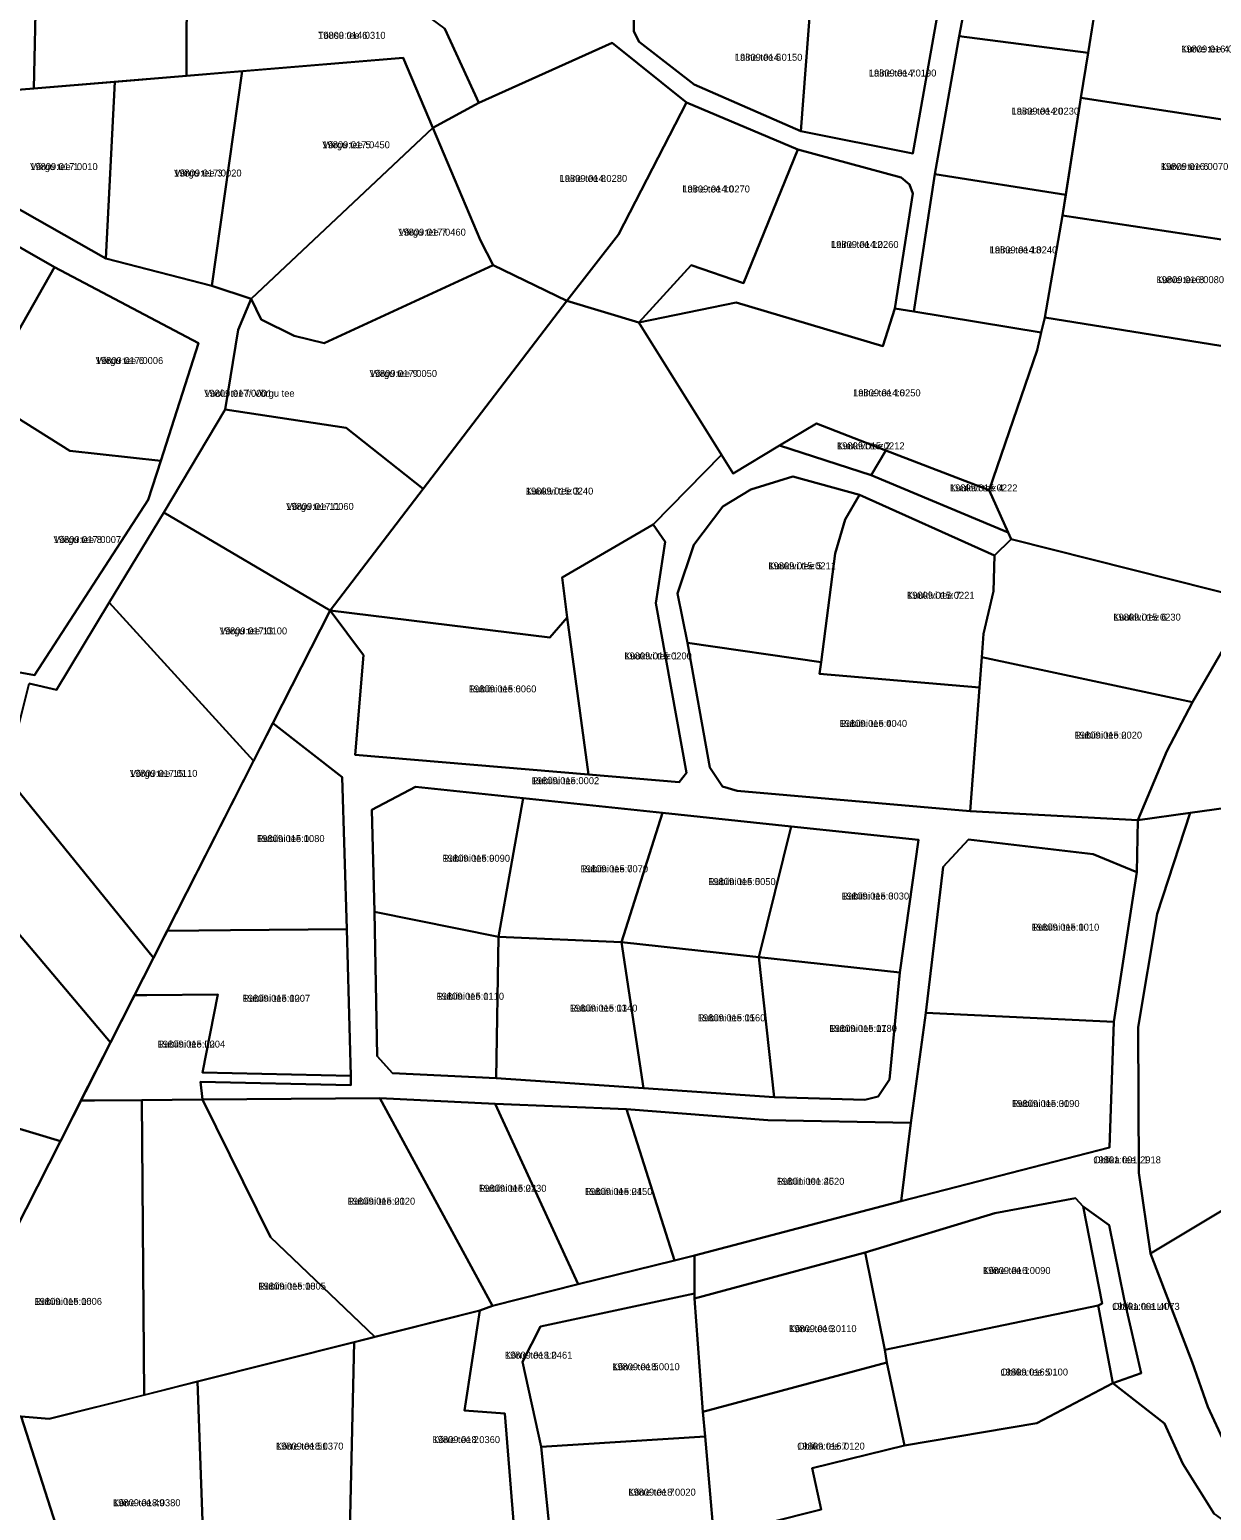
# Model space of a CAD drawing. Extents: x 516875 to 535633, y 6574491 to 6593094.
# Drawn here: x 520800.1 to 521053.8, y 6589160.7 to 6589478.8 of the extents above; entities that cross this region are included whole.
import ezdxf

# ---------------------------------------------------------------- set-up
doc = ezdxf.new("R2010")
doc.units = 0
for name, color, linetype in [('L_AADRESS', 7, 'Continuous'), ('PIIR', 7, 'Continuous'), ('TUNNUS', 7, 'Continuous')]:
    doc.layers.add(name, color=color, linetype=linetype)

msp = doc.modelspace()

# ---------------------------------------------------------------- linework, layer by layer
at = {"layer": 'PIIR'}
for points in [[(520962.37, 6589533.41), (520931.72, 6589536.14), (520930.53, 6589510.85), (520929.88, 6589487.19), (520929.82, 6589478.42), (520931, 6589476.2), (520942.75, 6589466.98), (520965.67, 6589457), (520989.72, 6589452.16), (520994.9, 6589481.23), (520994.11, 6589481.35), (520997.39, 6589502.6), (520999.23, 6589513.04)], [(521031.94, 6589502.63), (521027.42, 6589473.82), (520999.69, 6589477.37), (521005.27, 6589506.86)], [(520862.05, 6589495.06), (520864.62, 6589495.97), (520868.52, 6589494.38), (520889.23, 6589478.98), (520896.52, 6589463.07), (520886.68, 6589457.68), (520880.33, 6589472.72), (520833.77, 6589468.88), (520833.84, 6589492.19)], [(520807.69, 6589489.43), (520833.84, 6589492.19), (520833.77, 6589468.88), (520800.97, 6589466.17), (520801.46, 6589488.83)], [(520795.57, 6589488.3), (520801.46, 6589488.83), (520800.97, 6589466.17), (520761.22, 6589462.89), (520752.27, 6589473.99), (520752.16, 6589483.84)], [(521064.2, 6589458.29), (521025.84, 6589464.16), (521027.42, 6589473.82), (521029.89, 6589489.46), (521069.15, 6589483.31)], [(520961.68, 6589486.23), (520967.8, 6589485.23), (520965.67, 6589457), (520942.75, 6589466.98), (520931, 6589476.2), (520929.82, 6589478.42), (520929.88, 6589487.19)], [(520994.11, 6589481.35), (520994.9, 6589481.23), (520989.72, 6589452.16), (520965.67, 6589457), (520967.8, 6589485.23)], [(520896.52, 6589463.07), (520925.16, 6589475.93), (520941.11, 6589463.13), (520926.55, 6589434.8), (520915.46, 6589420.53), (520899.64, 6589428.18), (520896.87, 6589433.47), (520886.68, 6589457.68)], [(521027.42, 6589473.82), (521025.84, 6589464.16), (521022.56, 6589443.32), (520994.45, 6589447.72), (520999.69, 6589477.37)], [(520816.46, 6589429.62), (520818.4, 6589467.61), (520845.74, 6589469.86), (520839.2, 6589423.74)], [(520839.2, 6589423.74), (520845.74, 6589469.86), (520880.33, 6589472.72), (520886.68, 6589457.68), (520847.68, 6589420.99)], [(520816.46, 6589429.62), (520762.71, 6589460.11), (520761.22, 6589462.89), (520800.97, 6589466.17), (520818.4, 6589467.61)], [(521059.83, 6589433.13), (521021.9, 6589438.83), (521025.84, 6589464.16), (521064.2, 6589458.29)], [(520965.04, 6589453.01), (520953.35, 6589424.34), (520942.13, 6589428.23), (520930.88, 6589415.85), (520915.46, 6589420.53), (520926.55, 6589434.8), (520941.11, 6589463.13)], [(520856.87, 6589413), (520849.84, 6589416.54), (520847.68, 6589420.99), (520886.68, 6589457.68), (520896.87, 6589433.47), (520899.64, 6589428.18), (520863.36, 6589411.41)], [(520930.88, 6589415.85), (520942.13, 6589428.23), (520953.35, 6589424.34), (520965.04, 6589453.01), (520987.25, 6589447.03), (520989.05, 6589445.49), (520989.74, 6589443.58), (520985.88, 6589418.88), (520983.33, 6589410.79), (520951.77, 6589420.19)], [(520994.45, 6589447.72), (521022.56, 6589443.32), (521021.9, 6589438.83), (521018.08, 6589416.93), (521017.32, 6589413.73), (520989.94, 6589418.25)], [(520775.92, 6589408.63), (520764.13, 6589416.18), (520779.86, 6589442.36), (520805.41, 6589427.75), (520789.78, 6589400.21)], [(521066.11, 6589431.7), (521062.08, 6589409.84), (521018.08, 6589416.93), (521021.9, 6589438.83), (521059.83, 6589433.13)], [(520805.41, 6589427.75), (520836.36, 6589411.45), (520828.26, 6589386.17), (520808.75, 6589388.34), (520789.78, 6589400.21)], [(520868.06, 6589393.24), (520842.04, 6589397.18), (520844.88, 6589414.33), (520847.68, 6589420.99), (520849.84, 6589416.54), (520856.87, 6589413), (520863.36, 6589411.41), (520899.64, 6589428.18), (520915.46, 6589420.53), (520884.59, 6589380.17)], [(520884.59, 6589380.17), (520915.46, 6589420.53), (520930.88, 6589415.85), (520948.64, 6589387.47), (520933.98, 6589372.47), (520914.42, 6589361.1), (520915.49, 6589352.5), (520911.81, 6589348.21), (520864.61, 6589354.05)], [(520951.77, 6589420.19), (520983.33, 6589410.79), (520985.88, 6589418.88), (520989.94, 6589418.25), (521017.32, 6589413.73), (521016.41, 6589409.93), (521006.14, 6589379.83), (520983.97, 6589388.4), (520969.02, 6589394.18), (520961.08, 6589389.43), (520951.13, 6589383.48), (520948.64, 6589387.47), (520930.88, 6589415.85)], [(521018.08, 6589416.93), (521062.08, 6589409.84), (521087.58, 6589389.81), (521094.56, 6589398.11), (521117.74, 6589388.03), (521113.82, 6589379.18), (521104.67, 6589355.74), (521098.08, 6589336.96), (521092.08, 6589316.48), (521049.32, 6589310.55), (521038.06, 6589308.99), (521044.31, 6589323.78), (521049.81, 6589334.34), (521062.56, 6589356.31), (521010.88, 6589369.34), (521010.22, 6589370.8), (521006.14, 6589379.83), (521016.41, 6589409.93), (521017.32, 6589413.73)], [(520789.78, 6589400.21), (520808.75, 6589388.34), (520828.26, 6589386.17), (520825.57, 6589377.79), (520801.14, 6589340.16), (520782.21, 6589343.55)], [(520868.06, 6589393.24), (520884.59, 6589380.17), (520864.61, 6589354.05), (520828.93, 6589375.08), (520842.04, 6589397.18)], [(520961.08, 6589389.43), (520969.02, 6589394.18), (520983.97, 6589388.4), (520980.8, 6589383.09)], [(520939.53, 6589317.14), (520941.14, 6589319.15), (520934.56, 6589355.56), (520936.53, 6589368.76), (520933.98, 6589372.47), (520948.64, 6589387.47), (520951.13, 6589383.48), (520961.08, 6589389.43), (520980.8, 6589383.09), (521010.22, 6589370.8), (521010.88, 6589369.34), (521007.26, 6589365.81), (520978.26, 6589378.85), (520963.96, 6589382.77), (520954.95, 6589380.04), (520948.93, 6589376.39), (520942.68, 6589368.15), (520939.19, 6589357.64), (520941.35, 6589347.07), (520946.14, 6589320.32), (520948.89, 6589316.2), (520952.01, 6589315.31), (521002.06, 6589310.94), (521038.06, 6589308.99), (521037.81, 6589297.83), (521028.48, 6589301.65), (521001.67, 6589304.81), (520996.28, 6589298.97), (520992.53, 6589267.6), (520989.33, 6589243.99), (520958.57, 6589244.56), (520928.23, 6589246.91), (520900.06, 6589248.07), (520875.29, 6589249.23), (520837.24, 6589248.94), (520836.81, 6589252.78), (520869.09, 6589252.08), (520869.04, 6589254.08), (520868.21, 6589285.53), (520867.19, 6589318.25), (520852.3, 6589329.82), (520864.61, 6589354.05), (520871.76, 6589344.4), (520870.02, 6589323.03), (520920.1, 6589318.79)], [(520983.97, 6589388.4), (521006.14, 6589379.83), (521010.22, 6589370.8), (520980.8, 6589383.09)], [(520939.19, 6589357.64), (520942.68, 6589368.15), (520948.93, 6589376.39), (520954.95, 6589380.04), (520963.96, 6589382.77), (520978.26, 6589378.85), (520975.21, 6589373.55), (520973.07, 6589366.29), (520970.05, 6589342.9), (520941.35, 6589347.07)], [(520970.05, 6589342.9), (520973.07, 6589366.29), (520975.21, 6589373.55), (520978.26, 6589378.85), (521007.26, 6589365.81), (521007.07, 6589358.14), (521004.9, 6589348.99), (521004.53, 6589344), (521004.04, 6589337.48), (520969.73, 6589340.42)], [(520817.15, 6589355.73), (520828.93, 6589375.08), (520864.61, 6589354.05), (520852.3, 6589329.82), (520848.18, 6589321.71)], [(520915.49, 6589352.5), (520914.42, 6589361.1), (520933.98, 6589372.47), (520936.53, 6589368.76), (520934.56, 6589355.56), (520941.14, 6589319.15), (520939.53, 6589317.14), (520920.1, 6589318.79)], [(521004.9, 6589348.99), (521007.07, 6589358.14), (521007.26, 6589365.81), (521010.88, 6589369.34), (521062.56, 6589356.31), (521049.81, 6589334.34), (521004.53, 6589344)], [(520799.96, 6589338.35), (520805.88, 6589336.94), (520817.15, 6589355.73), (520848.18, 6589321.71), (520826.7, 6589279.44), (520795.03, 6589318.45)], [(520870.02, 6589323.03), (520871.76, 6589344.4), (520864.61, 6589354.05), (520911.81, 6589348.21), (520915.49, 6589352.5), (520920.1, 6589318.79)], [(520952.01, 6589315.31), (520948.89, 6589316.2), (520946.14, 6589320.32), (520941.35, 6589347.07), (520970.05, 6589342.9), (520969.73, 6589340.42), (521004.04, 6589337.48), (521002.06, 6589310.94)], [(521002.06, 6589310.94), (521004.04, 6589337.48), (521004.53, 6589344), (521049.81, 6589334.34), (521044.31, 6589323.78), (521038.06, 6589308.99)], [(520843.21, 6589285.32), (520829.63, 6589285.2), (520852.3, 6589329.82), (520867.19, 6589318.25), (520868.21, 6589285.53)], [(520782.96, 6589302), (520745.34, 6589290.01), (520730.57, 6589265.92), (520709.84, 6589273.14), (520713.07, 6589293.85), (520716.03, 6589312.62), (520751.49, 6589306.85), (520795.03, 6589318.45), (520826.7, 6589279.44), (520817.46, 6589261.25)], [(520874.16, 6589289.3), (520873.54, 6589311.21), (520882.91, 6589316.13), (520906.06, 6589313.68), (520900.76, 6589283.95)], [(520936.01, 6589310.53), (520906.06, 6589313.68), (520882.91, 6589316.13), (520873.54, 6589311.21), (520874.16, 6589289.3), (520874.71, 6589258.31), (520878.03, 6589254.63), (520900.27, 6589253.56), (520931.9, 6589251.38), (520959.98, 6589249.44), (520979.4, 6589248.9), (520982.26, 6589249.59), (520984.72, 6589253.25), (520986.93, 6589276.24), (520990.94, 6589304.73), (520963.59, 6589307.62)], [(521049.32, 6589310.55), (521092.08, 6589316.48), (521087.3, 6589297.79), (521082.86, 6589277.54), (521074.17, 6589235.91), (521040.75, 6589215.88), (521038.27, 6589233.25), (521038.14, 6589264.53), (521042.19, 6589288.85)], [(520900.76, 6589283.95), (520906.06, 6589313.68), (520936.01, 6589310.53), (520927.16, 6589282.75)], [(520927.16, 6589282.75), (520936.01, 6589310.53), (520963.59, 6589307.62), (520956.7, 6589279.53)], [(520990.94, 6589304.73), (520986.93, 6589276.24), (520956.7, 6589279.53), (520963.59, 6589307.62)], [(521028.48, 6589301.65), (521037.81, 6589297.83), (521032.92, 6589265.68), (520992.53, 6589267.6), (520996.28, 6589298.97), (521001.67, 6589304.81)], [(520771.7, 6589250.55), (520757.91, 6589249.41), (520730.57, 6589265.92), (520745.34, 6589290.01), (520782.96, 6589302), (520817.46, 6589261.25), (520806.69, 6589240.05)], [(520874.71, 6589258.31), (520874.16, 6589289.3), (520900.76, 6589283.95), (520900.27, 6589253.56), (520878.03, 6589254.63)], [(520829.63, 6589285.2), (520843.21, 6589285.32), (520868.21, 6589285.53), (520869.04, 6589254.08), (520837.2, 6589254.77), (520840.5, 6589271.52), (520825.26, 6589271.39), (520822.6, 6589271.37), (520826.7, 6589279.44)], [(520900.76, 6589283.95), (520927.16, 6589282.75), (520931.9, 6589251.38), (520900.27, 6589253.56)], [(520959.98, 6589249.44), (520931.9, 6589251.38), (520927.16, 6589282.75), (520956.7, 6589279.53)], [(520956.7, 6589279.53), (520986.93, 6589276.24), (520984.72, 6589253.25), (520982.26, 6589249.59), (520979.4, 6589248.9), (520959.98, 6589249.44)], [(520822.6, 6589271.37), (520825.26, 6589271.39), (520840.5, 6589271.52), (520837.2, 6589254.77), (520869.04, 6589254.08), (520869.09, 6589252.08), (520836.81, 6589252.78), (520837.24, 6589248.94), (520824.17, 6589248.84), (520814.05, 6589248.76), (520811.11, 6589248.74), (520817.46, 6589261.25)], [(521032.92, 6589265.68), (521031.99, 6589238.68), (520987.23, 6589227.12), (520989.33, 6589243.99), (520992.53, 6589267.6)], [(520766.6, 6589197.62), (520763.24, 6589242.83), (520771.7, 6589250.55), (520806.69, 6589240.05), (520782.1, 6589191.65)], [(520811.11, 6589248.74), (520814.05, 6589248.76), (520824.17, 6589248.84), (520824.66, 6589185.49), (520804.26, 6589180.35), (520798.28, 6589180.89), (520780.51, 6589182.48), (520777.58, 6589182.74), (520782.1, 6589191.65), (520806.69, 6589240.05)], [(520824.17, 6589248.84), (520837.24, 6589248.94), (520851.78, 6589219.37), (520874.24, 6589198), (520869.81, 6589196.87), (520836.13, 6589188.38), (520824.66, 6589185.49)], [(520874.24, 6589198), (520851.78, 6589219.37), (520837.24, 6589248.94), (520875.29, 6589249.23), (520899.5, 6589204.66), (520896.77, 6589203.66)], [(520900.06, 6589248.07), (520917.84, 6589209.28), (520899.5, 6589204.66), (520875.29, 6589249.23)], [(520928.23, 6589246.91), (520938.58, 6589214.39), (520917.84, 6589209.28), (520900.06, 6589248.07)], [(520938.58, 6589214.39), (520928.23, 6589246.91), (520958.57, 6589244.56), (520989.33, 6589243.99), (520987.23, 6589227.12), (520942.84, 6589215.49)], [(521040.75, 6589215.88), (521074.17, 6589235.91), (521087.03, 6589243.62), (521068.57, 6589162.41), (521062.76, 6589165.56), (521057.52, 6589173.82), (521056.7, 6589175.11), (521053.11, 6589182.95), (521049.7, 6589192.57)], [(521007.36, 6589224.57), (521024.7, 6589227.79), (521026.32, 6589225.97), (521030.41, 6589205.12), (521029.52, 6589204.73), (520983.71, 6589195.19), (520979.53, 6589216.1)], [(521031.88, 6589221.97), (521035.15, 6589206.12), (521038.76, 6589190.2), (521032.69, 6589188.01), (521029.52, 6589204.73), (521030.41, 6589205.12), (521026.32, 6589225.97)], [(520979.53, 6589216.1), (520983.71, 6589195.19), (520984.15, 6589192.47), (520944.66, 6589181.9), (520942.84, 6589206.2)], [(520905.95, 6589192.64), (520909.81, 6589200.24), (520942.85, 6589207.31), (520942.84, 6589206.2), (520944.66, 6589181.9), (520945.13, 6589176.57), (520909.92, 6589174.34)], [(520868.85, 6589156.27), (520869.81, 6589196.87), (520896.77, 6589203.66), (520893.44, 6589182.16), (520902.12, 6589181.49), (520904.56, 6589151.22), (520868.64, 6589147.27)], [(521032.69, 6589188.01), (521016.35, 6589179.45), (520987.96, 6589174.63), (520984.15, 6589192.47), (520983.71, 6589195.19), (521029.52, 6589204.73)], [(520849.26, 6589145.62), (520837.7, 6589144.4), (520836.13, 6589188.38), (520869.81, 6589196.87), (520868.85, 6589156.27), (520848.29, 6589154.49)], [(520987.96, 6589174.63), (520968.11, 6589169.8), (520970.02, 6589160.88), (520947.01, 6589155.08), (520945.13, 6589176.57), (520944.66, 6589181.9), (520984.15, 6589192.47)], [(520798.28, 6589180.89), (520804.26, 6589180.35), (520836.13, 6589188.38), (520837.7, 6589144.4), (520812, 6589137.9)], [(520947.01, 6589155.08), (520970.02, 6589160.88), (520968.11, 6589169.8), (520987.96, 6589174.63), (521016.35, 6589179.45), (521032.69, 6589188.01), (521043.78, 6589179.35), (521047.74, 6589170.69), (521054.48, 6589159.96), (521057.05, 6589158.12), (521052.59, 6589127.66), (521046.1, 6589099.58), (521042.31, 6589100.91), (521010.47, 6589112.11), (520969.9, 6589070.8), (520955.98, 6589056.58), (520955.26, 6589064.5), (520953.52, 6589083.62), (520951.43, 6589106.53), (520949.23, 6589130.73), (520947.14, 6589153.64)], [(520777.58, 6589182.74), (520798.28, 6589180.89), (520812, 6589137.9), (520795.32, 6589129.38), (520766.12, 6589160.16)], [(520909.92, 6589174.34), (520945.13, 6589176.57), (520947.01, 6589155.08), (520947.14, 6589153.64), (520912.31, 6589151.18)]]:
    msp.add_lwpolyline(points, close=True, dxfattribs=at)
for points in [[(521005.27, 6589506.86), (520999.69, 6589477.37), (520994.45, 6589447.72), (520989.94, 6589418.25), (520985.88, 6589418.88), (520989.74, 6589443.58), (520989.05, 6589445.49), (520987.25, 6589447.03), (520965.04, 6589453.01), (520941.11, 6589463.13), (520925.16, 6589475.93), (520896.52, 6589463.07), (520889.23, 6589478.98)], [(520762.71, 6589460.11), (520816.46, 6589429.62), (520839.2, 6589423.74), (520847.68, 6589420.99), (520844.88, 6589414.33), (520842.04, 6589397.18), (520828.93, 6589375.08), (520817.15, 6589355.73), (520805.88, 6589336.94), (520799.96, 6589338.35)], [(520782.21, 6589343.55), (520801.14, 6589340.16), (520825.57, 6589377.79), (520828.26, 6589386.17), (520836.36, 6589411.45), (520805.41, 6589427.75), (520779.86, 6589442.36)], [(521054.48, 6589159.96), (521047.74, 6589170.69), (521043.78, 6589179.35), (521032.69, 6589188.01), (521038.76, 6589190.2), (521035.15, 6589206.12), (521031.88, 6589221.97), (521026.32, 6589225.97), (521024.7, 6589227.79), (521007.36, 6589224.57), (520979.53, 6589216.1), (520942.84, 6589206.2), (520942.85, 6589207.31), (520942.84, 6589215.49), (520987.23, 6589227.12), (521031.99, 6589238.68), (521032.92, 6589265.68), (521037.81, 6589297.83), (521038.06, 6589308.99), (521049.32, 6589310.55), (521042.19, 6589288.85), (521038.14, 6589264.53), (521038.27, 6589233.25), (521040.75, 6589215.88), (521049.7, 6589192.57), (521053.11, 6589182.95), (521056.7, 6589175.11)], [(520904.56, 6589151.22), (520902.12, 6589181.49), (520893.44, 6589182.16), (520896.77, 6589203.66), (520899.5, 6589204.66), (520917.84, 6589209.28), (520938.58, 6589214.39), (520942.84, 6589215.49), (520942.85, 6589207.31), (520909.81, 6589200.24), (520905.95, 6589192.64), (520909.92, 6589174.34), (520912.31, 6589151.18)]]:
    msp.add_lwpolyline(points, dxfattribs=at)

# ---------------------------------------------------------------- texts
at = {"layer": 'L_AADRESS'}
for s, p in [('Tõusu tee 6', (520862.01, 6589476.82)), ('Laine tee 5', (520951.52, 6589472.1)), ('Kurve tee 4', (521047.36, 6589473.88)), ('Laine tee 7', (520980.29, 6589468.72)), ('Laine tee 20', (521010.94, 6589460.54)), ('Võrgu tee 5', (520862.94, 6589453.31)), ('Võrgu tee 1', (520800.2, 6589448.62)), ('Võrgu tee 3', (520831.1, 6589447.24)), ('Laine tee 8', (520913.89, 6589446.08)), ('Kurve tee 6', (521042.98, 6589448.65)), ('Laine tee 10', (520940.25, 6589443.81)), ('Võrgu tee 7', (520879.25, 6589434.54)), ('Laine tee 12', (520972.17, 6589431.9)), ('Laine tee 18', (521006.25, 6589430.72)), ('Kurve tee 8', (521042.06, 6589424.33)), ('Võrgu tee 6', (520814.27, 6589406.96)), ('Võrgu tee 9', (520873.07, 6589404.18)), ('Voolu tee // Võrgu tee', (520837.58, 6589399.92)), ('Laine tee 16', (520976.91, 6589400.01)), ('Kuukivi tee 2', (520973.46, 6589388.63)), ('Kuukivi tee 4', (520997.7, 6589379.6)), ('Kuukivi tee 3', (520906.62, 6589378.92)), ('Võrgu tee 11', (520855.18, 6589375.62)), ('Võrgu tee 8', (520805.23, 6589368.5)), ('Kuukivi tee 5', (520958.72, 6589362.86)), ('Kuukivi tee 7', (520988.49, 6589356.53)), ('Kuukivi tee 6', (521032.77, 6589351.84)), ('Võrgu tee 13', (520840.88, 6589348.88)), ('Kuukivi tee 1', (520927.78, 6589343.5)), ('Rubiini tee 6', (520894.4, 6589336.42)), ('Rubiini tee 4', (520974, 6589329.01)), ('Rubiini tee 2', (521024.47, 6589326.49)), ('Võrgu tee 15', (520821.61, 6589318.28)), ('Rubiini tee', (520907.89, 6589316.71)), ('Rubiini tee 10', (520848.92, 6589304.27)), ('Rubiini tee 9', (520888.74, 6589300.04)), ('Rubiini tee 7', (520918.38, 6589297.77)), ('Rubiini tee 5', (520945.79, 6589295.03)), ('Rubiini tee 3', (520974.44, 6589291.93)), ('Rubiini tee 1', (521015.27, 6589285.24)), ('Rubiini tee 12', (520845.82, 6589269.96)), ('Rubiini tee 11', (520887.46, 6589270.4)), ('Rubiini tee 13', (520916.09, 6589267.86)), ('Rubiini tee 15', (520943.57, 6589265.77)), ('Rubiini tee 17', (520971.82, 6589263.5)), ('Rubiini tee L2', (520827.57, 6589260.13)), ('Rubiini tee 30', (521011.04, 6589247.36)), ('Oblika tee L1', (521028.5, 6589235.26)), ('Rubiini tee 26', (520960.54, 6589230.65)), ('Rubiini tee 20', (520868.37, 6589226.38)), ('Rubiini tee 22', (520896.57, 6589229.15)), ('Rubiini tee 24', (520919.32, 6589228.46)), ('Kõrre tee 1', (521004.81, 6589211.49)), ('Rubiini tee 18', (520849.21, 6589208.14)), ('Rubiini tee 16', (520801.12, 6589204.86)), ('Oblika tee L4', (521032.54, 6589203.79)), ('Kõrre tee 3', (520963.16, 6589199)), ('Kõrre tee L2', (520902.13, 6589193.31)), ('Kõrre tee 5', (520925.17, 6589190.82)), ('Oblika tee 5', (521008.56, 6589189.68)), ('Kõrre tee 51', (520852.97, 6589173.76)), ('Kõrre tee 2', (520886.6, 6589175.17)), ('Oblika tee 7', (520964.91, 6589173.77)), ('Kõrre tee 7', (520928.62, 6589163.88)), ('Kõrre tee 49', (520817.99, 6589161.61))]:
    msp.add_text(s, height=1.5, dxfattribs=at).set_placement(p)
at = {"layer": 'TUNNUS'}
for s, p in [('19809:014:0310', (520862.01, 6589476.82)), ('19809:014:0150', (520951.52, 6589472.1)), ('19809:016:0060', (521047.36, 6589473.88)), ('19809:014:0190', (520980.29, 6589468.72)), ('19809:014:0230', (521010.94, 6589460.54)), ('19809:017:0450', (520862.94, 6589453.31)), ('19809:017:0010', (520800.2, 6589448.62)), ('19809:017:0020', (520831.1, 6589447.24)), ('19809:014:0280', (520913.89, 6589446.08)), ('19809:016:0070', (521042.98, 6589448.65)), ('19809:014:0270', (520940.25, 6589443.81)), ('19809:017:0460', (520879.25, 6589434.54)), ('19809:014:0260', (520972.17, 6589431.9)), ('19809:014:0240', (521006.25, 6589430.72)), ('19809:016:0080', (521042.06, 6589424.33)), ('19809:017:0006', (520814.27, 6589406.96)), ('19809:017:0050', (520873.07, 6589404.18)), ('19809:017:0001', (520837.58, 6589399.92)), ('19809:014:0250', (520976.91, 6589400.01)), ('19809:015:0212', (520973.46, 6589388.63)), ('19809:015:0222', (520997.7, 6589379.6)), ('19809:015:0240', (520906.62, 6589378.92)), ('19809:017:0060', (520855.18, 6589375.62)), ('19809:017:0007', (520805.23, 6589368.5)), ('19809:015:0211', (520958.72, 6589362.86)), ('19809:015:0221', (520988.49, 6589356.53)), ('19809:015:0230', (521032.77, 6589351.84)), ('19809:017:0100', (520840.88, 6589348.88)), ('19809:015:0200', (520927.78, 6589343.5)), ('19809:015:0060', (520894.4, 6589336.42)), ('19809:015:0040', (520974, 6589329.01)), ('19809:015:0020', (521024.47, 6589326.49)), ('19809:017:0110', (520821.61, 6589318.28)), ('19809:015:0002', (520907.89, 6589316.71)), ('19809:015:0080', (520848.92, 6589304.27)), ('19809:015:0090', (520888.74, 6589300.04)), ('19809:015:0070', (520918.38, 6589297.77)), ('19809:015:0050', (520945.79, 6589295.03)), ('19809:015:0030', (520974.44, 6589291.93)), ('19809:015:0010', (521015.27, 6589285.24)), ('19809:015:0007', (520845.82, 6589269.96)), ('19809:015:0110', (520887.46, 6589270.4)), ('19809:015:0140', (520916.09, 6589267.86)), ('19809:015:0160', (520943.57, 6589265.77)), ('19809:015:0180', (520971.82, 6589263.5)), ('19809:015:0004', (520827.57, 6589260.13)), ('19809:015:0190', (521011.04, 6589247.36)), ('19801:001:2918', (521028.5, 6589235.26)), ('19801:001:4520', (520960.54, 6589230.65)), ('19809:015:0120', (520868.37, 6589226.38)), ('19809:015:0130', (520896.57, 6589229.15)), ('19809:015:0150', (520919.32, 6589228.46)), ('19809:016:0090', (521004.81, 6589211.49)), ('19809:015:0005', (520849.21, 6589208.14)), ('19809:015:0006', (520801.12, 6589204.86)), ('19801:001:4073', (521032.54, 6589203.79)), ('19809:016:0110', (520963.16, 6589199)), ('19809:018:0461', (520902.13, 6589193.31)), ('19809:018:0010', (520925.17, 6589190.82)), ('19809:016:0100', (521008.56, 6589189.68)), ('19809:018:0370', (520852.97, 6589173.76)), ('19809:018:0360', (520886.6, 6589175.17)), ('19809:016:0120', (520964.91, 6589173.77)), ('19809:018:0020', (520928.62, 6589163.88)), ('19809:018:0380', (520817.99, 6589161.61))]:
    msp.add_text(s, height=1.5, dxfattribs=at).set_placement(p)

doc.saveas('drawing.dxf')
